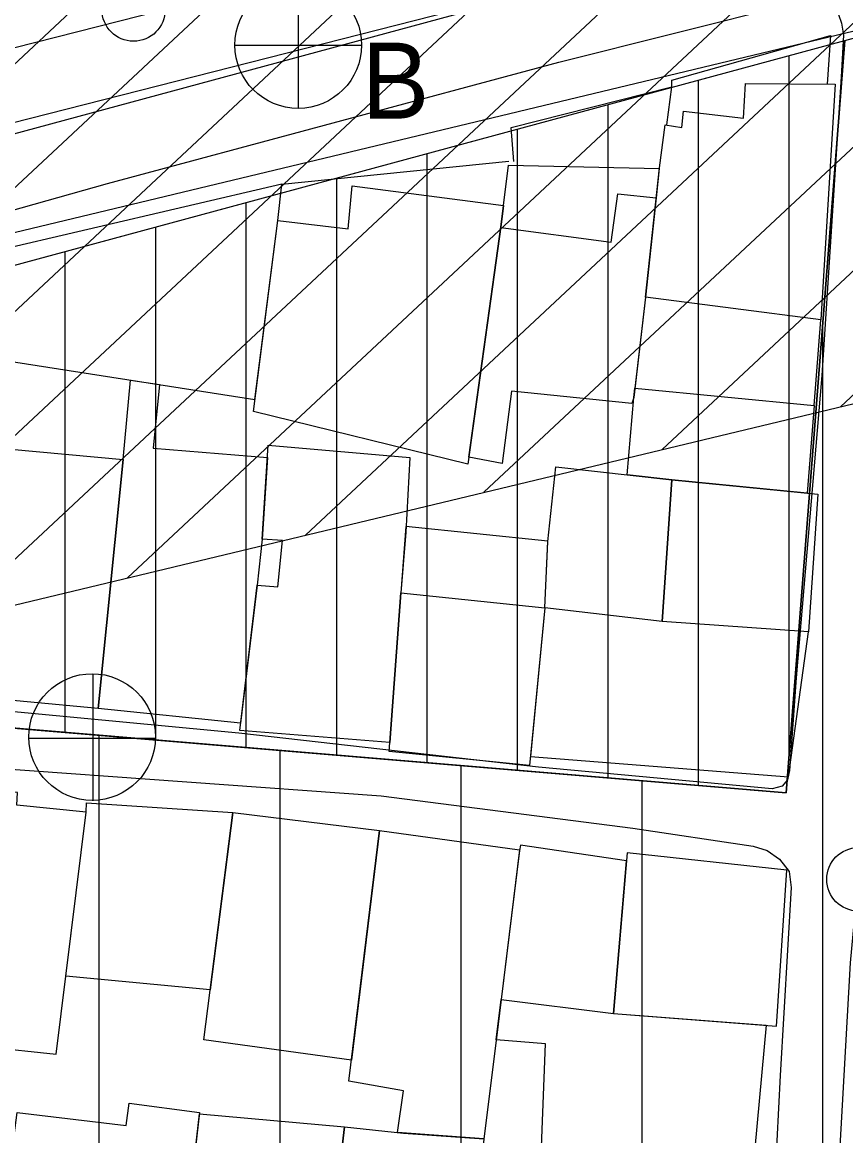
# Model space of a CAD drawing. Extents: x 417997 to 421451, y 4451742 to 4455216.
# Drawn here: x 420422.4 to 420467.9, y 4452773.5 to 4452835 of the extents above; entities that cross this region are included whole.
import ezdxf

# ---------------------------------------------------------------- set-up
doc = ezdxf.new("R2010")
doc.units = 0
for name, color, linetype in [('ADA', 7, 'Continuous'), ('ADAKENARI', 7, 'Continuous'), ('B_Mesken', 7, 'Continuous'), ('B_Teras', 7, 'Continuous'), ('Hat_ENH', 7, 'Continuous'), ('KALDIRIM', 7, 'Continuous'), ('PL_KON_MEV_350', 7, 'Continuous'), ('PL_KON_MEV_450', 7, 'Continuous'), ('S_Elektrik_Diregi', 7, 'Continuous'), ('S_Rogar_Kapagi', 7, 'Continuous'), ('S_Rogar_Kapagi_Buski', 7, 'Continuous'), ('Sinir_Duvar_tek_tarafa_ait', 7, 'Continuous'), ('Sinir_Ist_Duvari', 7, 'Continuous'), ('TA_ENH_154', 7, 'Continuous'), ('TA_ENH_TARAMA', 7, 'Continuous'), ('TR_ORTAYOGUNKONUT', 7, 'Continuous'), ('TR_YUKSEKYOGUNKONUT', 7, 'Continuous'), ('Yol_Sose', 7, 'Continuous')]:
    doc.layers.add(name, color=color, linetype=linetype)

msp = doc.modelspace()

# ---------------------------------------------------------------- linework, layer by layer
at = {"layer": 'ADA'}
for p, q in [((420464.625, 4452792.442), (420467.865, 4452834.024)), ((420464.625, 4452792.442), (420467.865, 4452834.024)), ((420385.138, 4452799.106), (420464.625, 4452792.442)), ((420385.138, 4452799.106), (420464.625, 4452792.442))]:
    msp.add_line(p, q, dxfattribs=at)
at = {"layer": 'ADAKENARI'}
for p, q in [((420467.865, 4452834.024), (420534.09, 4452851.94)), ((420467.865, 4452834.024), (420534.09, 4452851.94)), ((420299.789, 4452788.55), (420467.865, 4452834.024)), ((420299.789, 4452788.55), (420467.865, 4452834.024))]:
    msp.add_line(p, q, dxfattribs=at)
at = {"layer": 'B_Mesken'}
for points in [[(420457.612, 4452826.985), (420457.936, 4452829.365), (420458.845, 4452829.215), (420458.937, 4452830.106), (420462.269, 4452829.732), (420462.381, 4452831.633), (420467.322, 4452831.608), (420466.534, 4452818.589), (420456.841, 4452819.83)], [(420448.875, 4452823.85), (420449.002, 4452824.904), (420449.276, 4452827.135), (420457.607, 4452826.947), (420457.432, 4452825.318), (420456.841, 4452819.83), (420456.192, 4452814.294), (420456.088, 4452813.958), (420449.44, 4452814.648), (420448.923, 4452810.652), (420447.088, 4452810.995)], [(420420.642, 4452822.318), (420420.834, 4452821.457), (420420.265, 4452816.518), (420435.261, 4452814.181), (420436.523, 4452824.063), (420436.739, 4452826.08)], [(420440.633, 4452825.988), (420449.002, 4452824.904), (420448.875, 4452823.85), (420447.033, 4452810.601), (420435.176, 4452813.514), (420436.523, 4452824.063), (420440.406, 4452823.612)], [(420456.841, 4452819.83), (420456.251, 4452814.8), (420466.176, 4452813.85), (420466.534, 4452818.589)], [(420426.594, 4452797.115), (420427.973, 4452810.861), (420428.378, 4452815.254), (420429.994, 4452815.002), (420429.639, 4452811.491), (420435.951, 4452810.978), (420435.661, 4452806.455), (420435.389, 4452803.918), (420434.471, 4452796.3)], [(420455.841, 4452810.016), (420456.192, 4452814.294), (420456.251, 4452814.8), (420466.176, 4452813.85), (420465.782, 4452809.007), (420458.3, 4452809.74)], [(420427.973, 4452810.861), (420426.594, 4452797.115), (420418.729, 4452797.85), (420420.146, 4452811.576)], [(420443.812, 4452810.983), (420443.592, 4452806.859), (420443.332, 4452803.494), (420442.724, 4452795.23), (420434.421, 4452795.883), (420435.389, 4452803.918), (420436.534, 4452803.837), (420436.787, 4452806.395), (420435.661, 4452806.455), (420435.995, 4452811.654)], [(420451.446, 4452806.342), (420451.889, 4452810.459), (420458.3, 4452809.74), (420457.762, 4452801.905), (420451.276, 4452802.66)], [(420458.3, 4452809.74), (420466.377, 4452808.949), (420465.858, 4452801.338), (420457.762, 4452801.905)], [(420451.448, 4452806.356), (420443.608, 4452807.156), (420443.332, 4452803.494), (420451.276, 4452802.66)], [(420443.332, 4452803.494), (420451.276, 4452802.66), (420450.44, 4452793.963), (420442.687, 4452794.732)], [(420450.486, 4452794.45), (420464.754, 4452793.336), (420465.858, 4452801.338), (420457.762, 4452801.905), (420451.276, 4452802.66)], [(420416.633, 4452778.827), (420424.283, 4452778.007), (420425.931, 4452791.376), (420422.097, 4452791.761), (420422.144, 4452792.463), (420418.199, 4452792.943)], [(420432.785, 4452781.558), (420424.813, 4452782.312), (420425.931, 4452791.376), (420425.959, 4452791.901), (420434.04, 4452791.369)], [(420434.04, 4452791.369), (420442.148, 4452790.362), (420440.588, 4452777.675), (420432.432, 4452778.803)], [(420442.148, 4452790.362), (420449.888, 4452789.299), (420448.868, 4452781.034), (420448.607, 4452778.914), (420447.918, 4452773.321), (420443.138, 4452773.675), (420443.472, 4452775.985), (420440.444, 4452776.509)], [(420455.801, 4452788.69), (420449.94, 4452789.547), (420449.882, 4452789.27), (420448.868, 4452781.034), (420455.073, 4452780.262)], [(420455.84, 4452789.136), (420455.073, 4452780.262), (420464.091, 4452779.561), (420464.652, 4452788.171)], [(420463.509, 4452779.606), (420462.762, 4452771.413), (420454.266, 4452772.473), (420451.104, 4452772.895), (420451.311, 4452778.587), (420448.593, 4452778.802), (420448.868, 4452781.034), (420455.073, 4452780.262)], [(420422.112, 4452774.776), (420428.138, 4452774.07), (420428.302, 4452775.305), (420432.201, 4452774.793), (420430.314, 4452758.359), (420420.113, 4452759.491)], [(420432.191, 4452774.702), (420440.216, 4452773.993), (420439.548, 4452768.317), (420431.545, 4452769.077)], [(420440.216, 4452773.993), (420443.478, 4452773.639), (420447.918, 4452773.321), (420447.302, 4452766.181), (420447.302, 4452766.181), (420447.033, 4452763.599), (420439.057, 4452764.254), (420439.548, 4452768.317)]]:
    msp.add_lwpolyline(points, close=True, dxfattribs=at)
at = {"layer": 'B_Teras'}
msp.add_lwpolyline([(420448.853, 4452823.691), (420454.948, 4452822.873), (420455.318, 4452825.543), (420457.432, 4452825.318), (420456.841, 4452819.83), (420456.192, 4452814.294), (420456.088, 4452813.958), (420449.44, 4452814.648), (420448.923, 4452810.652), (420447.088, 4452810.995)], close=True, dxfattribs=at)
at = {"layer": 'Hat_ENH'}
msp.add_lwpolyline([(420254.411, 4452786.86), (420593.231, 4452873.105), (420749.991, 4452874.222)], dxfattribs=at)
at = {"layer": 'KALDIRIM'}
msp.add_line((420532.262, 4452858.698), (420418.583, 4452827.942), dxfattribs=at)
msp.add_line((420532.262, 4452858.698), (420418.583, 4452827.942), dxfattribs=at)
at = {"layer": 'PL_KON_MEV_350'}
msp.add_lwpolyline([(420611.573, 4452850.723), (420609.16, 4452682.739), (420582.626, 4452685.788), (420554.318, 4452686.645), (420552.77, 4452707.547), (420522.586, 4452710.731), (420457.126, 4452717.637), (420376.655, 4452726.126), (420385.138, 4452799.106), (420464.625, 4452792.442), (420467.865, 4452834.024), (420534.09, 4452851.94), (420541.854, 4452853.908), (420549.676, 4452855.626), (420557.55, 4452857.092), (420565.467, 4452858.306), (420573.418, 4452859.265), (420581.396, 4452859.969), (420589.393, 4452860.417), (420597.399, 4452860.609), (420601.717, 4452860.643)], close=True, dxfattribs=at)
at = {"layer": 'PL_KON_MEV_450'}
msp.add_lwpolyline([(420299.789, 4452788.55), (420467.865, 4452834.024), (420464.625, 4452792.442), (420385.138, 4452799.106), (420376.655, 4452726.126), (420364.656, 4452632.456), (420451.746, 4452625.102), (420449.423, 4452575.558), (420449.423, 4452560.615), (420361.087, 4452604.42), (420282.548, 4452643.366), (420274.779, 4452657.737), (420288.946, 4452776.01)], close=True, dxfattribs=at)
msp.add_lwpolyline([(420299.789, 4452788.55), (420467.865, 4452834.024), (420464.625, 4452792.442), (420385.138, 4452799.106), (420376.655, 4452726.126), (420364.656, 4452632.456), (420451.746, 4452625.102), (420449.423, 4452575.558), (420449.423, 4452560.615), (420361.087, 4452604.42), (420282.548, 4452643.366), (420274.779, 4452657.737), (420288.946, 4452776.01)], close=True, dxfattribs=at)
at = {"layer": 'S_Elektrik_Diregi'}
for centre in [(420428.551, 4452835.725), (420468.61, 4452787.668)]:
    msp.add_circle(centre, 1.75, dxfattribs=at)
at = {"layer": 'S_Rogar_Kapagi'}
for p, q in [((420426.317, 4452792.001), (420426.317, 4452799.001)), ((420422.747, 4452795.466), (420429.747, 4452795.466))]:
    msp.add_line(p, q, dxfattribs=at)
msp.add_circle((420426.263, 4452795.53), 3.5, dxfattribs=at)
at = {"layer": 'S_Rogar_Kapagi_Buski'}
for p, q in [((420437.651, 4452837.264), (420437.651, 4452830.264)), ((420434.151, 4452833.764), (420441.151, 4452833.764))]:
    msp.add_line(p, q, dxfattribs=at)
msp.add_circle((420437.651, 4452833.764), 3.5, dxfattribs=at)
at = {"layer": 'Sinir_Duvar_tek_tarafa_ait'}
for points in [[(420458.016, 4452829.352), (420458.293, 4452831.457), (420458.307, 4452831.827), (420467.073, 4452834.291), (420466.886, 4452831.611)], [(420449.562, 4452827.336), (420449.419, 4452829.211), (420458.293, 4452831.457)]]:
    msp.add_lwpolyline(points, dxfattribs=at)
at = {"layer": 'Sinir_Ist_Duvari'}
msp.add_lwpolyline([(420436.739, 4452826.08), (420449.298, 4452827.347)], dxfattribs=at)
at = {"layer": 'TA_ENH_154'}
msp.add_lwpolyline([(421244.229, 4452871.733), (420603.453, 4452866.932), (420104.111, 4452747.147), (419709.07, 4452649.72), (419353.297, 4452559.565), (419284.532, 4452601.288), (419287.681, 4452599.871), (419484.079, 4452691.722), (419833.947, 4454863.938), (419862.826, 4455014.236)], dxfattribs=at)
msp.add_lwpolyline([(421244.229, 4452871.733), (420603.453, 4452866.932), (420104.111, 4452747.147), (419709.07, 4452649.72), (419353.297, 4452559.565), (419284.532, 4452601.288), (419287.681, 4452599.871), (419484.079, 4452691.722), (419833.947, 4454863.938), (419862.826, 4455014.236)], dxfattribs=at)
at = {"layer": 'TA_ENH_TARAMA'}
for p, q in [((420467.62, 4452813.778), (420526.839, 4452869.122)), ((420467.62, 4452813.778), (420526.839, 4452869.122)), ((420457.767, 4452811.414), (420516.986, 4452866.759)), ((420457.767, 4452811.414), (420516.986, 4452866.759)), ((420447.915, 4452809.051), (420507.134, 4452864.396)), ((420447.915, 4452809.051), (420507.134, 4452864.396)), ((420438.063, 4452806.688), (420497.282, 4452862.032)), ((420438.063, 4452806.688), (420497.282, 4452862.032)), ((420428.21, 4452804.324), (420487.429, 4452859.669)), ((420428.21, 4452804.324), (420487.429, 4452859.669)), ((420418.358, 4452801.961), (420477.577, 4452857.305)), ((420418.358, 4452801.961), (420477.577, 4452857.305)), ((420408.506, 4452799.597), (420467.725, 4452854.942)), ((420408.506, 4452799.597), (420467.725, 4452854.942)), ((420398.653, 4452797.234), (420457.872, 4452852.578)), ((420398.653, 4452797.234), (420457.872, 4452852.578)), ((420388.801, 4452794.87), (420448.02, 4452850.215)), ((420388.801, 4452794.87), (420448.02, 4452850.215)), ((420378.948, 4452792.507), (420438.167, 4452847.852)), ((420378.948, 4452792.507), (420438.167, 4452847.852)), ((420108.839, 4452727.712), (420605.892, 4452846.947)), ((420108.839, 4452727.712), (420605.892, 4452846.947))]:
    msp.add_line(p, q, dxfattribs=at)
at = {"layer": 'TR_ORTAYOGUNKONUT'}
for p, q in [((420466.655, 4452716.632), (420466.655, 4452818.49)), ((420466.655, 4452716.632), (420466.655, 4452818.49)), ((420426.655, 4452720.851), (420426.655, 4452795.626)), ((420426.655, 4452720.851), (420426.655, 4452795.626)), ((420436.655, 4452719.796), (420436.655, 4452794.787)), ((420436.655, 4452719.796), (420436.655, 4452794.787)), ((420446.655, 4452718.742), (420446.655, 4452793.949)), ((420446.655, 4452718.742), (420446.655, 4452793.949)), ((420456.655, 4452717.687), (420456.655, 4452793.111)), ((420456.655, 4452717.687), (420456.655, 4452793.111))]:
    msp.add_line(p, q, dxfattribs=at)
at = {"layer": 'TR_YUKSEKYOGUNKONUT'}
for p, q in [((420464.779, 4452794.407), (420464.779, 4452833.188)), ((420464.779, 4452794.407), (420464.779, 4452833.188)), ((420459.779, 4452792.849), (420459.779, 4452831.836)), ((420459.779, 4452792.849), (420459.779, 4452831.836)), ((420454.779, 4452793.268), (420454.779, 4452830.483)), ((420454.779, 4452793.268), (420454.779, 4452830.483)), ((420449.779, 4452793.687), (420449.779, 4452829.13)), ((420449.779, 4452793.687), (420449.779, 4452829.13)), ((420444.779, 4452794.106), (420444.779, 4452827.777)), ((420444.779, 4452794.106), (420444.779, 4452827.777)), ((420439.779, 4452794.525), (420439.779, 4452826.425)), ((420439.779, 4452794.525), (420439.779, 4452826.425)), ((420434.779, 4452794.945), (420434.779, 4452825.072)), ((420434.779, 4452794.945), (420434.779, 4452825.072)), ((420429.779, 4452795.364), (420429.779, 4452823.719)), ((420429.779, 4452795.364), (420429.779, 4452823.719)), ((420424.779, 4452795.783), (420424.779, 4452822.366)), ((420424.779, 4452795.783), (420424.779, 4452822.366))]:
    msp.add_line(p, q, dxfattribs=at)
at = {"layer": 'Yol_Sose'}
for points in [[(420458.093, 4452843.211), (420438.158, 4452837.729), (420418.486, 4452832.733), (420404.843, 4452829.186), (420403.871, 4452829.159), (420403.078, 4452829.268), (420402.156, 4452829.622), (420401.593, 4452830.289), (420400.736, 4452832.181), (420400.53, 4452833), (420400.421, 4452833.827), (420400.354, 4452834.881), (420400.366, 4452836.987), (420402.434, 4452846.843), (420405.248, 4452858.923), (420405.477, 4452859.4), (420405.982, 4452859.819), (420406.849, 4452859.895), (420407.934, 4452859.889), (420428.654, 4452857.259), (420450.157, 4452854.757), (420467.25, 4452851.672), (420470.55, 4452850.844)], [(420492.812, 4452769.645), (420494.477, 4452780.756), (420495.998, 4452793.421), (420498.73, 4452810.4), (420501.658, 4452833.507), (420502.521, 4452840.836), (420502.52, 4452842.253), (420502.33, 4452843.112), (420501.781, 4452843.675), (420501.069, 4452843.865), (420490.803, 4452841.22), (420475.599, 4452837.43), (420474.126, 4452836.64), (420472.888, 4452835.297), (420472.398, 4452834.145), (420472.154, 4452832.967), (420471.045, 4452818.033), (420469.796, 4452800.681), (420468.149, 4452783.055), (420467.208, 4452766.027)], [(420406.825, 4452820.403), (420427.106, 4452826.117), (420452.058, 4452832.827), (420464.987, 4452836.069)], [(420467.519, 4452835.448), (420467.678, 4452834.969), (420467.788, 4452834.313), (420467.667, 4452832.017), (420466.587, 4452815.512), (420465.17, 4452798.809), (420464.809, 4452793.683), (420464.693, 4452793.157), (420464.399, 4452792.81), (420463.839, 4452792.667), (420450.94, 4452793.865), (420434.372, 4452795.74), (420416.686, 4452797.416)], [(420381.966, 4452765.337), (420383.859, 4452780.087), (420385.5, 4452793.529), (420385.708, 4452795.074), (420386.106, 4452796.104), (420386.628, 4452796.612), (420387.703, 4452796.813), (420389.059, 4452796.728), (420403.327, 4452795.78), (420420.737, 4452793.823), (420442.237, 4452792.274), (420456.152, 4452790.494), (420462.8, 4452789.499), (420463.561, 4452789.26), (420464.246, 4452788.782), (420464.782, 4452788.1), (420464.899, 4452787.211), (420464.293, 4452776.825), (420463.639, 4452764.189)]]:
    msp.add_lwpolyline(points, dxfattribs=at)

# ---------------------------------------------------------------- texts
at = {"layer": 'S_Rogar_Kapagi_Buski'}
msp.add_text('B', height=4.2, dxfattribs=at).set_placement((420441.151, 4452829.699))

doc.saveas('drawing.dxf')
